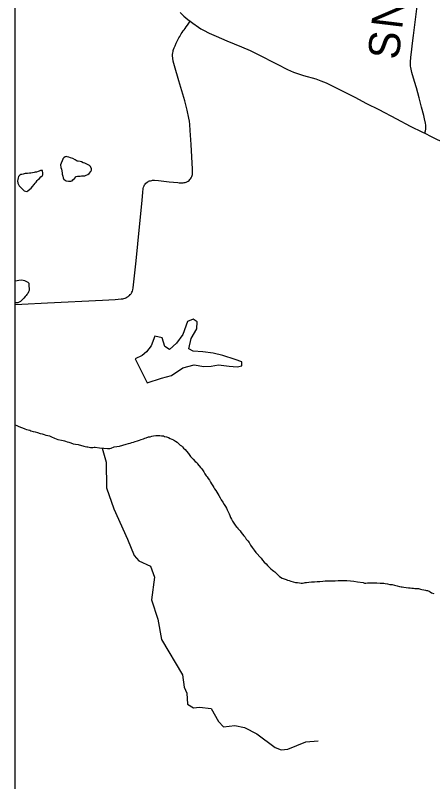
# Model space of a CAD drawing. Extents: x -49 to -8.2, y 9.4 to 23.5.
# Drawn here: x -14.966 to -14.586, y 11.988 to 12.687 of the extents above; entities that cross this region are included whole.
import ezdxf

# ---------------------------------------------------------------- set-up
doc = ezdxf.new("R2010")
doc.units = 0
for name, color, linetype in [('GM_X_Adjacent_County', 7, 'Continuous'), ('GM_X_County_Road', 7, 'Continuous'), ('GM_X_County_Road_Text', 7, 'Continuous'), ('GM_X_Major_River', 7, 'Continuous'), ('GM_X_Minor_Lake', 7, 'Continuous'), ('GM_X_Minor_River', 7, 'Continuous'), ('GM_X_Township_Road', 7, 'Continuous')]:
    doc.layers.add(name, color=color, linetype=linetype)

msp = doc.modelspace()

# ---------------------------------------------------------------- linework, layer by layer
at = {"layer": 'GM_X_Adjacent_County'}
msp.add_lwpolyline([(-14.96621, 16.20866), (-8.16621, 16.20866), (-8.16621, 9.40866), (-14.96621, 9.40866)], close=True, dxfattribs=at)
at = {"layer": 'GM_X_County_Road'}
for points in [[(-14.5927, 12.57918), (-14.59221, 12.58153), (-14.59192, 12.58301), (-14.5918, 12.58433), (-14.5918, 12.58557), (-14.59188, 12.58648), (-14.59216, 12.58849), (-14.59291, 12.59226), (-14.59374, 12.59537), (-14.59574, 12.60316), (-14.59793, 12.61153), (-14.60046, 12.62075), (-14.6021, 12.6264), (-14.60449, 12.63477), (-14.60561, 12.63933), (-14.60579, 12.64049), (-14.60588, 12.64154), (-14.60591, 12.64274), (-14.60585, 12.64407), (-14.60537, 12.64874), (-14.60477, 12.65334), (-14.60398, 12.66135), (-14.60318, 12.66838), (-14.59889, 12.70292)], [(-14.81573, 12.68948), (-14.81247, 12.6862), (-14.80875, 12.68295), (-14.80688, 12.6815)], [(-14.80688, 12.6815), (-14.80435, 12.67954), (-14.79927, 12.67602), (-14.79696, 12.67462), (-14.7945, 12.67317), (-14.78956, 12.67061), (-14.78309, 12.66766), (-14.77334, 12.66363), (-14.75982, 12.65811), (-14.75214, 12.65471), (-14.7454, 12.65149), (-14.72739, 12.64234), (-14.71799, 12.63755), (-14.71238, 12.63496), (-14.70892, 12.63364), (-14.70331, 12.63193), (-14.69221, 12.62888), (-14.6875, 12.62721), (-14.68261, 12.62515), (-14.67476, 12.62137), (-14.65646, 12.61213), (-14.64578, 12.60645), (-14.63473, 12.60077), (-14.61851, 12.59225), (-14.60612, 12.58581), (-14.59471, 12.58017), (-14.5927, 12.57918)], [(-14.5927, 12.57918), (-14.58691, 12.57635), (-14.57389, 12.56974), (-14.56694, 12.56626), (-14.56188, 12.56367)]]:
    msp.add_lwpolyline(points, dxfattribs=at)
at = {"layer": 'GM_X_Major_River'}
for points in [[(-14.96621, 12.31327), (-14.96484, 12.31271), (-14.96352, 12.31212), (-14.96163, 12.31115), (-14.95974, 12.31037), (-14.95766, 12.30959), (-14.95596, 12.30901), (-14.95445, 12.30861), (-14.95312, 12.30822), (-14.95199, 12.30763), (-14.94991, 12.30723), (-14.94801, 12.30683), (-14.94593, 12.30624), (-14.94366, 12.30546), (-14.94158, 12.30487), (-14.93988, 12.30447), (-14.93837, 12.30389), (-14.93666, 12.30349), (-14.93496, 12.30309), (-14.93307, 12.30231), (-14.93042, 12.30114), (-14.92759, 12.29998), (-14.92418, 12.29918), (-14.92248, 12.29897), (-14.92134, 12.29858), (-14.9204, 12.29838), (-14.91907, 12.2978), (-14.91737, 12.2974), (-14.91548, 12.29681), (-14.9134, 12.29603), (-14.91132, 12.29563), (-14.90904, 12.29523), (-14.90375, 12.29365), (-14.90242, 12.29345), (-14.9011, 12.29305), (-14.89996, 12.29304), (-14.89901, 12.29284), (-14.89769, 12.29264), (-14.89636, 12.29262), (-14.89541, 12.29262), (-14.89427, 12.29279), (-14.89332, 12.29278), (-14.88953, 12.29236), (-14.88555, 12.29194), (-14.88213, 12.29172), (-14.88005, 12.2917), (-14.8789, 12.29206), (-14.87605, 12.29317), (-14.8713, 12.29388), (-14.86806, 12.2948), (-14.86501, 12.29572), (-14.86292, 12.29608), (-14.8614, 12.29663)], [(-14.8614, 12.29663), (-14.85988, 12.29718), (-14.85835, 12.29755), (-14.85683, 12.2981), (-14.85493, 12.29865), (-14.85302, 12.2992), (-14.85131, 12.29994), (-14.8494, 12.30049), (-14.84807, 12.30105), (-14.84693, 12.30123), (-14.84483, 12.30215), (-14.84331, 12.30233), (-14.8416, 12.30288), (-14.84008, 12.30305), (-14.83818, 12.30341), (-14.83609, 12.30339), (-14.83438, 12.30337), (-14.83287, 12.30317), (-14.83116, 12.30315), (-14.83003, 12.30257), (-14.82832, 12.30217), (-14.82662, 12.30158), (-14.82492, 12.30081), (-14.82341, 12.30022), (-14.82209, 12.29964), (-14.82115, 12.29887), (-14.82001, 12.29829), (-14.81869, 12.29732), (-14.81757, 12.29636), (-14.81587, 12.29483), (-14.81474, 12.29405), (-14.81362, 12.29309), (-14.81268, 12.29194), (-14.81136, 12.29079), (-14.81005, 12.28926), (-14.80837, 12.28696), (-14.80631, 12.28428), (-14.80406, 12.28179), (-14.80218, 12.27987), (-14.80067, 12.27872), (-14.79992, 12.27776), (-14.7973, 12.27431), (-14.79618, 12.27316), (-14.79543, 12.27221), (-14.79487, 12.27125), (-14.79431, 12.2703), (-14.79338, 12.26839), (-14.79226, 12.26685), (-14.79113, 12.2657), (-14.79039, 12.26437), (-14.78908, 12.26264), (-14.78815, 12.26092), (-14.78721, 12.2594), (-14.78609, 12.25768), (-14.78516, 12.25615), (-14.78442, 12.25481), (-14.78348, 12.25347), (-14.78255, 12.25194), (-14.78162, 12.25022), (-14.78049, 12.24869), (-14.77938, 12.24678), (-14.77845, 12.24468), (-14.77695, 12.24258), (-14.77565, 12.24048), (-14.77453, 12.23876), (-14.77359, 12.23723), (-14.77285, 12.2357), (-14.77211, 12.23398), (-14.77118, 12.23207), (-14.77044, 12.23055), (-14.76989, 12.22883), (-14.76896, 12.22711), (-14.76803, 12.22539), (-14.76691, 12.22348), (-14.76579, 12.22176), (-14.76466, 12.22042), (-14.76372, 12.21965), (-14.76316, 12.2187), (-14.76241, 12.21774), (-14.76129, 12.2164), (-14.76017, 12.21487), (-14.75904, 12.21353), (-14.75773, 12.21199), (-14.7566, 12.21065), (-14.75567, 12.20893), (-14.75417, 12.2074), (-14.75305, 12.20587), (-14.75174, 12.20358), (-14.75006, 12.20128), (-14.74838, 12.19898), (-14.74688, 12.19669), (-14.742, 12.19151), (-14.74069, 12.18979), (-14.73919, 12.18806), (-14.7375, 12.18634), (-14.73619, 12.18499), (-14.73469, 12.18327), (-14.73319, 12.18192), (-14.73168, 12.18077), (-14.73055, 12.17962), (-14.72961, 12.17923)], [(-14.72961, 12.17923), (-14.72867, 12.17827), (-14.72679, 12.17654), (-14.72529, 12.17482), (-14.72284, 12.17346), (-14.72095, 12.17268), (-14.71925, 12.17209), (-14.71811, 12.17151), (-14.71641, 12.17111), (-14.7149, 12.17072), (-14.71281, 12.17013), (-14.71073, 12.16954), (-14.70884, 12.16933), (-14.70713, 12.16912), (-14.70562, 12.16891), (-14.70429, 12.1689), (-14.70277, 12.16907), (-14.70182, 12.16925), (-14.70049, 12.16943), (-14.6984, 12.16979), (-14.69593, 12.16995), (-14.69346, 12.17011), (-14.69099, 12.17028), (-14.68852, 12.17044), (-14.68567, 12.1706), (-14.68358, 12.17077), (-14.68092, 12.17093), (-14.6777, 12.1709), (-14.67447, 12.17105), (-14.67162, 12.17122), (-14.66916, 12.17119), (-14.66688, 12.17117), (-14.66384, 12.17113), (-14.66062, 12.17091), (-14.65759, 12.1705), (-14.65399, 12.17008), (-14.64906, 12.16927), (-14.64774, 12.16888), (-14.64641, 12.16886), (-14.64508, 12.16904), (-14.64109, 12.169), (-14.63654, 12.16895), (-14.6335, 12.16892), (-14.6318, 12.16871), (-14.63009, 12.16869), (-14.62876, 12.16849), (-14.62668, 12.16809), (-14.6246, 12.16768), (-14.62251, 12.16747), (-14.62024, 12.16688), (-14.61797, 12.16628), (-14.61589, 12.16588), (-14.61418, 12.16549), (-14.61324, 12.16529), (-14.61172, 12.16508), (-14.60964, 12.16487), (-14.60774, 12.16466), (-14.60603, 12.16445), (-14.60452, 12.16424), (-14.60319, 12.16423), (-14.60186, 12.16403), (-14.60092, 12.16402), (-14.59959, 12.164), (-14.59845, 12.1638), (-14.59675, 12.1634), (-14.59542, 12.16301), (-14.59372, 12.1628), (-14.5922, 12.16241), (-14.59126, 12.16221), (-14.59031, 12.16201), (-14.5888, 12.16142), (-14.58785, 12.16103), (-14.58653, 12.16007), (-14.58445, 12.15948)]]:
    msp.add_lwpolyline(points, dxfattribs=at)
at = {"layer": 'GM_X_Minor_Lake'}
for points in [[(-14.92282, 12.55572), (-14.92515, 12.55043), (-14.92461, 12.54795), (-14.92424, 12.54643), (-14.92352, 12.5432), (-14.92334, 12.54186), (-14.92298, 12.53996), (-14.92262, 12.53844), (-14.92206, 12.5371), (-14.92074, 12.53633), (-14.9198, 12.53575), (-14.91772, 12.53554), (-14.91658, 12.53553), (-14.91544, 12.53551), (-14.91449, 12.53569), (-14.91372, 12.53664), (-14.91238, 12.53795), (-14.91084, 12.53964), (-14.90951, 12.54001), (-14.90818, 12.54), (-14.90704, 12.54017), (-14.9059, 12.54035), (-14.90495, 12.54034), (-14.90362, 12.54033), (-14.90267, 12.54051), (-14.90153, 12.54107), (-14.9, 12.54162), (-14.89886, 12.54237), (-14.89732, 12.54444), (-14.89674, 12.54558), (-14.89672, 12.54691), (-14.89765, 12.54881), (-14.89859, 12.54977), (-14.89972, 12.55054), (-14.90085, 12.55113), (-14.90293, 12.55191), (-14.90426, 12.5523), (-14.90596, 12.55308), (-14.90709, 12.55347), (-14.90879, 12.55387), (-14.90974, 12.55388), (-14.91163, 12.55504), (-14.91389, 12.5562), (-14.91597, 12.55679), (-14.91749, 12.55738), (-14.91881, 12.55777), (-14.91976, 12.55797), (-14.9209, 12.55779), (-14.92186, 12.55685), (-14.92282, 12.55591), (-14.92282, 12.55572)], [(-14.94133, 12.54528), (-14.94323, 12.54511), (-14.94438, 12.54474), (-14.94533, 12.54437), (-14.94685, 12.54382), (-14.94818, 12.54364), (-14.94913, 12.54346), (-14.95046, 12.54309), (-14.95198, 12.54292), (-14.95331, 12.54274), (-14.95502, 12.54257), (-14.95616, 12.54258), (-14.9573, 12.5426), (-14.95901, 12.54204), (-14.96016, 12.54168), (-14.96111, 12.5415), (-14.96225, 12.54094), (-14.96321, 12.53981), (-14.9636, 12.53867), (-14.964, 12.53697), (-14.9642, 12.53583), (-14.96404, 12.53374), (-14.96273, 12.53126), (-14.96104, 12.52972), (-14.95992, 12.52857), (-14.95898, 12.52761), (-14.95804, 12.52684), (-14.95576, 12.52625), (-14.95481, 12.52681), (-14.9529, 12.52831), (-14.95175, 12.52905), (-14.95059, 12.53075), (-14.94906, 12.53245), (-14.9481, 12.53357), (-14.94733, 12.53452), (-14.94617, 12.53602), (-14.94541, 12.53697), (-14.94407, 12.53809), (-14.94291, 12.53941), (-14.94157, 12.54072), (-14.941, 12.54129), (-14.94098, 12.54243), (-14.94133, 12.54528)], [(-14.96621, 12.44447), (-14.96592, 12.4447), (-14.96288, 12.44523), (-14.96041, 12.4454), (-14.95776, 12.4448), (-14.95663, 12.44422), (-14.95493, 12.44344), (-14.95399, 12.44248), (-14.95383, 12.43963), (-14.95347, 12.43754), (-14.95368, 12.43564), (-14.95426, 12.43451), (-14.95485, 12.43319), (-14.95561, 12.43224), (-14.95638, 12.43111), (-14.95734, 12.43017), (-14.9585, 12.42886), (-14.95984, 12.42735), (-14.96156, 12.42585), (-14.96271, 12.4251), (-14.96385, 12.42455), (-14.96575, 12.42457), (-14.96621, 12.42462)], [(-14.84593, 12.35141), (-14.83297, 12.35577), (-14.82364, 12.3581), (-14.81349, 12.36515), (-14.80321, 12.36803), (-14.79432, 12.36638), (-14.78749, 12.36666), (-14.78102, 12.36808), (-14.77118, 12.36679), (-14.76379, 12.3661), (-14.75961, 12.36718), (-14.75974, 12.37079), (-14.76578, 12.37297), (-14.7771, 12.37637), (-14.78579, 12.37859), (-14.79506, 12.37987), (-14.80415, 12.38038), (-14.80791, 12.38253), (-14.80587, 12.39198), (-14.80062, 12.40082), (-14.80033, 12.40708), (-14.8039, 12.4096), (-14.80924, 12.40741), (-14.8134, 12.39552), (-14.81921, 12.38782), (-14.82574, 12.38204), (-14.82987, 12.38476), (-14.83222, 12.39257), (-14.83883, 12.39419), (-14.84238, 12.38533), (-14.84644, 12.37989), (-14.85067, 12.37653), (-14.85697, 12.37359)], [(-14.85697, 12.37359), (-14.84593, 12.35141)]]:
    msp.add_lwpolyline(points, dxfattribs=at)
at = {"layer": 'GM_X_Minor_River'}
msp.add_lwpolyline([(-14.88687, 12.29203), (-14.88325, 12.2793), (-14.88304, 12.25576), (-14.87651, 12.2365), (-14.86404, 12.20879), (-14.85783, 12.1939), (-14.85354, 12.18909), (-14.84281, 12.18418), (-14.83935, 12.17426), (-14.84195, 12.15361), (-14.83634, 12.13607), (-14.83302, 12.11742), (-14.8138, 12.08506), (-14.81226, 12.07403), (-14.80969, 12.06849), (-14.80908, 12.05842), (-14.80364, 12.05492), (-14.79813, 12.0556), (-14.78753, 12.05449), (-14.78089, 12.04262), (-14.77622, 12.03761), (-14.76596, 12.03898), (-14.75727, 12.03714), (-14.74598, 12.03127), (-14.72911, 12.01887), (-14.72364, 12.01689), (-14.71756, 12.01736), (-14.70134, 12.02414), (-14.68995, 12.0251)], dxfattribs=at)
at = {"layer": 'GM_X_Township_Road'}
msp.add_lwpolyline([(-14.96621, 12.42299), (-14.96022, 12.42335), (-14.93696, 12.42455), (-14.8867, 12.42711), (-14.87522, 12.42772), (-14.8696, 12.42814), (-14.86816, 12.42833), (-14.86717, 12.42853), (-14.86616, 12.42885), (-14.86538, 12.42917), (-14.86451, 12.42955), (-14.8639, 12.42989), (-14.86318, 12.43037), (-14.86257, 12.43088), (-14.86199, 12.43137), (-14.86137, 12.43199), (-14.86083, 12.43256), (-14.86051, 12.43296), (-14.86022, 12.43343), (-14.85985, 12.43424), (-14.85947, 12.43513), (-14.85918, 12.43629), (-14.85886, 12.43819), (-14.85778, 12.44654), (-14.85614, 12.46293), (-14.85461, 12.47839), (-14.85062, 12.51827), (-14.84993, 12.52506), (-14.84949, 12.52891), (-14.84928, 12.52993), (-14.84913, 12.53061), (-14.84883, 12.53133), (-14.84847, 12.53206), (-14.84792, 12.53282), (-14.84724, 12.5336), (-14.8464, 12.53433), (-14.84584, 12.53473), (-14.84517, 12.53512), (-14.84463, 12.53539), (-14.84382, 12.5357), (-14.84306, 12.53596), (-14.84179, 12.53619), (-14.841, 12.5363), (-14.83936, 12.53638), (-14.83569, 12.53621), (-14.82583, 12.53503), (-14.81807, 12.53416), (-14.81665, 12.53407), (-14.81458, 12.53403), (-14.81317, 12.53407), (-14.8122, 12.53418), (-14.81129, 12.53432), (-14.81039, 12.53456), (-14.80971, 12.53481), (-14.8091, 12.53515), (-14.80842, 12.53558), (-14.80766, 12.53621), (-14.80696, 12.53698), (-14.8063, 12.5378), (-14.80571, 12.5387), (-14.80522, 12.53969), (-14.80492, 12.54071), (-14.80471, 12.54173), (-14.80455, 12.54344), (-14.8045, 12.54662), (-14.80598, 12.56897), (-14.80664, 12.58169), (-14.8071, 12.58728), (-14.80745, 12.59038), (-14.80797, 12.59314), (-14.80947, 12.60015), (-14.81169, 12.60889), (-14.81704, 12.62708), (-14.82117, 12.64075), (-14.82224, 12.64492), (-14.82268, 12.64762), (-14.82284, 12.64976), (-14.82281, 12.65103), (-14.82266, 12.65251), (-14.82238, 12.65375), (-14.8221, 12.65467), (-14.8218, 12.65564), (-14.82128, 12.65709), (-14.82045, 12.6591), (-14.81946, 12.66134), (-14.81858, 12.66328), (-14.81702, 12.66625), (-14.81627, 12.66758), (-14.81486, 12.66993), (-14.814, 12.6712), (-14.81298, 12.67272), (-14.81226, 12.6737), (-14.81137, 12.67493), (-14.81028, 12.6764), (-14.80928, 12.6779), (-14.80688, 12.6815)], dxfattribs=at)

# ---------------------------------------------------------------- texts
at = {"layer": 'GM_X_County_Road_Text'}
for s, rotation, p in [('N', 83.13523, (-14.61357, 12.67342)), ('S', 84.16458, (-14.61654, 12.6458))]:
    msp.add_text(s, height=0.02841, rotation=rotation, dxfattribs=at).set_placement(p)

doc.saveas('drawing.dxf')
